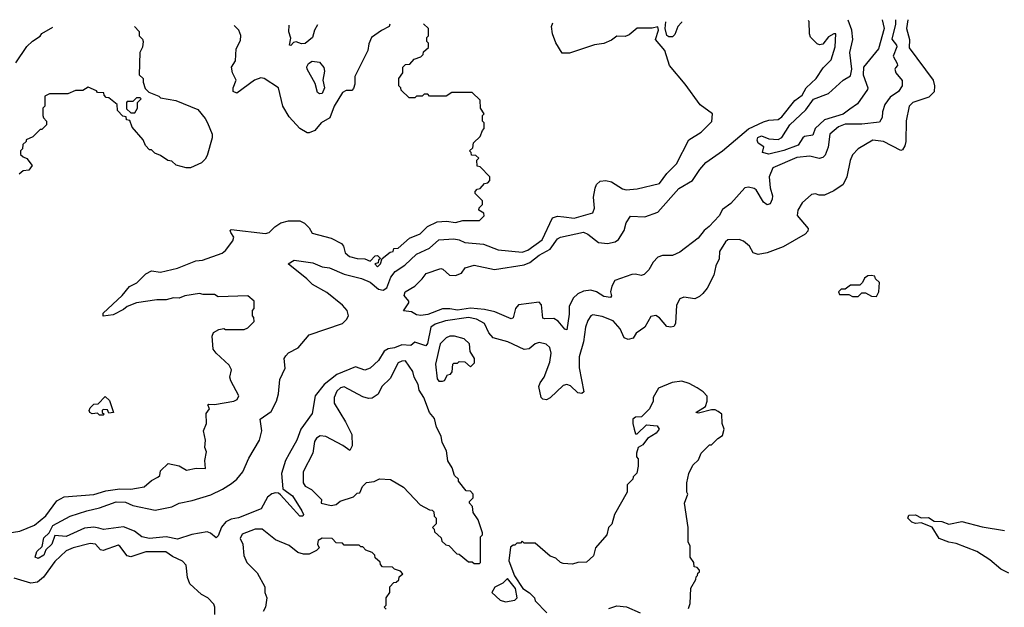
# Model space of a CAD drawing. Extents: x 2210602 to 2357277, y 510288 to 673808.
# Tile 443 of 464: x 2318395 to 2323704, y 666644 to 669812. Entities that reach past the tile are written whole.
import ezdxf

# ---------------------------------------------------------------- set-up
doc = ezdxf.new("R2010")
doc.units = 0

msp = doc.modelspace()

# ---------------------------------------------------------------- linework, layer by layer
at = {"layer": '0CON05XD'}
for points in [[(2318375, 669580), (2318433.6, 669666.4), (2318463.6, 669696.4), (2318505, 669722.5), (2318515, 669737.5), (2318573.5, 669771.2)], [(2319014.7, 669775.1), (2319038.3, 669748.3), (2319040, 669725), (2319057, 669707), (2319060, 669695), (2319057, 669663), (2319042.5, 669635), (2319040, 669515), (2319060, 669495), (2319060, 669475), (2319071.7, 669441.7), (2319091.7, 669421.7), (2319145, 669400), (2319155, 669390), (2319237, 669377), (2319355, 669327.5), (2319395, 669280), (2319407.5, 669255), (2319432.5, 669195), (2319432.5, 669175), (2319405, 669080), (2319395, 669060), (2319375, 669040), (2319315, 669012.5), (2319293, 669013), (2319238.3, 669028.3), (2319215, 669050), (2319193, 669053), (2319155, 669080), (2319123, 669093), (2319105, 669110), (2319095, 669110), (2319073, 669133), (2319060, 669165), (2319001.7, 669231.7), (2318988.3, 669268.3), (2318971.7, 669271.7), (2318968.3, 669288.3), (2318951.7, 669291.7), (2318921.7, 669321.7), (2318920, 669355), (2318875, 669390), (2318861.7, 669391.7), (2318850, 669405), (2318848.3, 669418.3), (2318815, 669420), (2318808.3, 669428.3), (2318765, 669447.5), (2318735, 669430), (2318695, 669430), (2318655, 669412.5), (2318555, 669412.5), (2318530.7, 669399.3), (2318530, 669345), (2318520, 669335), (2318520, 669295), (2318523, 669283), (2318540, 669265), (2318540, 669245), (2318515, 669220), (2318505, 669220), (2318465, 669180), (2318430, 669165), (2318430, 669155), (2318411.7, 669138.3), (2318410, 669115), (2318400, 669105), (2318400, 669085), (2318413.3, 669073.3), (2318433, 669063), (2318462.5, 669025), (2318445, 669000), (2318413, 668997), (2318391.7, 668978.3)], [(2323184, 669811.7), (2323176.5, 669765), (2323191.8, 669705), (2323190.8, 669660.8), (2323320, 669485), (2323327.1, 669455), (2323325, 669422.5), (2323296.7, 669395), (2323210, 669365), (2323190, 669345), (2323174.3, 669265.7), (2323172, 669155), (2323167.7, 669132.3), (2323155, 669110), (2323145, 669107.5), (2323052.5, 669155), (2322995, 669162.5), (2322916.2, 669115), (2322885, 669083.3), (2322873, 669053), (2322854, 668965), (2322835, 668923.8), (2322785, 668890), (2322735, 668866.7), (2322706.4, 668866.4), (2322685, 668873.3), (2322665, 668870), (2322613.8, 668825), (2322591.2, 668785), (2322586.4, 668756.4), (2322645.8, 668685.8), (2322645, 668672.5), (2322630, 668655), (2322511.9, 668588.1), (2322424.5, 668555.5), (2322376, 668546), (2322350, 668555), (2322330.5, 668590.5), (2322297.7, 668617.7), (2322273.9, 668626.1), (2322212.5, 668625), (2322200, 668615), (2322168.3, 668561.7), (2322166.4, 668523.6), (2322147.5, 668485), (2322137.5, 668435), (2322102.5, 668365), (2322078.6, 668335), (2322060.9, 668319.1), (2322035, 668307.8), (2321975, 668315.8), (2321953.6, 668306.4), (2321937, 668273), (2321930.6, 668175), (2321921.2, 668158.8), (2321905, 668154.2), (2321885, 668157.5), (2321844.3, 668205), (2321825, 668216.5), (2321797.5, 668212.5), (2321765.4, 668154.6), (2321718.8, 668121.2), (2321703.3, 668095), (2321675, 668088), (2321655, 668096.7), (2321633.3, 668145), (2321595, 668189.2), (2321535, 668212.2), (2321485, 668220.8), (2321475, 668216), (2321458.8, 668191.2), (2321446.5, 668155), (2321434.6, 668075), (2321411.9, 667995), (2321411.1, 667935), (2321436.2, 667805), (2321425, 667796.2), (2321405, 667800), (2321365, 667838.8), (2321345, 667846.2), (2321325, 667840), (2321255, 667773.8), (2321235, 667762), (2321216, 667766), (2321206, 667776), (2321194.2, 667835), (2321200.6, 667855), (2321222.5, 667885), (2321253.4, 667966.6), (2321260, 668015), (2321254.2, 668045), (2321233.6, 668063.6), (2321195, 668071.4), (2321175, 668064.2), (2321141.7, 668038.3), (2321115, 668034.4), (2321026.7, 668075), (2320947, 668097), (2320924, 668124), (2320900.6, 668175), (2320857.4, 668197.4), (2320815, 668205.8), (2320691.1, 668188.9), (2320635, 668170), (2320611.1, 668155), (2320593.4, 668066.6), (2320585, 668052.9), (2320526, 668074), (2320504.1, 668055.9), (2320455, 668058.5), (2320415, 668042.9), (2320382.1, 668037.9), (2320360, 668025), (2320330, 667975), (2320285, 667932.9), (2320255, 667923.1), (2320205, 667940.5), (2320105, 667899.3), (2320036, 667845), (2319988.9, 667785), (2319971.2, 667688.8), (2319911.5, 667605), (2319890, 667545), (2319848.1, 667471.9), (2319828.5, 667435), (2319805.7, 667365.7), (2319813.1, 667283.1), (2319865.2, 667245.2), (2319916, 667165), (2319925.4, 667145), (2319921.2, 667135), (2319905, 667135.6), (2319800.9, 667250.9), (2319789.7, 667259.7), (2319775, 667261.1), (2319755, 667255.5), (2319731.7, 667238.3), (2319697.5, 667175), (2319575, 667126.2), (2319535, 667120), (2319506.9, 667105), (2319483, 667077), (2319465, 667028.8), (2319455, 667019.2), (2319423.8, 667043.8), (2319405, 667050.5), (2319322.6, 667037.4), (2319245, 667011.8), (2319185, 667023.8), (2319095, 667015.5), (2319053.4, 667023.4), (2319013.8, 667055), (2318955, 667077.3), (2318846.4, 667063.6), (2318821.4, 667071.4), (2318795, 667076.4), (2318745, 667071.8), (2318645, 667025.5), (2318585, 667031.4), (2318567.8, 666985), (2318536, 666955), (2318525.4, 666925), (2318495, 666906.9), (2318478, 666915), (2318488.1, 666945), (2318517, 666973), (2318525, 667018), (2318554, 667046), (2318574.3, 667085), (2318667.5, 667135), (2318756.7, 667165), (2318825, 667180.9), (2318915, 667213.6), (2318965, 667211.5), (2319005, 667192.5), (2319125, 667167.5), (2319215, 667186.7), (2319255, 667205.5), (2319325, 667220), (2319425, 667251.5), (2319488.8, 667281.2), (2319537.6, 667312.4), (2319565, 667334.3), (2319598.1, 667375), (2319630.9, 667449.1), (2319688.4, 667545), (2319701.3, 667595), (2319692.2, 667657.8), (2319750.3, 667699.7), (2319780, 667755), (2319791.1, 667795), (2319797.7, 667872.3), (2319825.9, 667934.1), (2319821.2, 667985), (2319829.5, 668000.5), (2319844.5, 668015.5), (2319896.2, 668043.8), (2319955, 668113.8), (2320135, 668174.7), (2320157.3, 668195), (2320167.9, 668215), (2320160.5, 668245), (2320135, 668273.3), (2320051.7, 668341.7), (2319973.9, 668383.9), (2319944, 668415), (2319842.5, 668495), (2319874.4, 668515.6), (2319975, 668500.5), (2320025, 668478.9), (2320065, 668473.8), (2320145, 668440), (2320237.4, 668417.4), (2320285, 668396.7), (2320329.4, 668359.4), (2320355, 668353.1), (2320375, 668366.9), (2320396.3, 668423.7), (2320419.2, 668455), (2320471.8, 668488.2), (2320535, 668547.1), (2320605, 668580), (2320655, 668624.3), (2320735, 668631.4), (2320765, 668625.6), (2320795, 668611.1), (2320895, 668602.1), (2320975, 668571.5), (2321105, 668557.9), (2321135, 668569.6), (2321212.7, 668625), (2321267.1, 668742.9), (2321295, 668752.1), (2321328.9, 668748.9), (2321385, 668741.5), (2321485, 668771.2), (2321494.3, 668795), (2321488.9, 668855), (2321497, 668903), (2321505, 668923.3), (2321525, 668942), (2321555, 668944.3), (2321585, 668937.8), (2321645, 668899.4), (2321665, 668894.5), (2321725, 668900.9), (2321845, 668928.8), (2321885, 668983.3), (2321936.7, 669035), (2322002.5, 669165), (2322070, 669205), (2322127, 669263), (2322130, 669305), (2322063.6, 669353.6), (2321983.3, 669465), (2321898.6, 669565), (2321874, 669646), (2321822.2, 669705), (2321840, 669755), (2321835, 669772.9), (2321805, 669766.4), (2321724.1, 669765.9), (2321680.7, 669729.3), (2321659.3, 669720.7), (2321615, 669722.5), (2321585, 669700.8), (2321545, 669684.2), (2321495, 669676.2), (2321359.3, 669630.7), (2321320.7, 669630.7), (2321285, 669687.5), (2321267.5, 669735), (2321262.5, 669775), (2321270, 669794.9)], [(2318899.2, 668220.8), (2318845, 668213.3), (2318845, 668230), (2318947.5, 668325), (2318986.7, 668373.3), (2319026.4, 668393.6), (2319075, 668442.5), (2319105, 668457.5), (2319155, 668450.8), (2319245, 668472.9), (2319345, 668511.2), (2319380, 668515), (2319485.9, 668554.1), (2319505, 668567.5), (2319545, 668620), (2319549.3, 668639.3), (2319533.3, 668665), (2319530, 668675), (2319535, 668680), (2319720.7, 668659.3), (2319740, 668665), (2319770, 668695), (2319803, 668717), (2319845, 668727.5), (2319905, 668727.5), (2319930, 668715), (2319955, 668690), (2319971.7, 668661.7), (2320075, 668633.3), (2320130, 668605), (2320141.7, 668591.7), (2320150, 668555), (2320172.5, 668535), (2320215, 668524.2), (2320255, 668523.3), (2320285, 668510), (2320311.7, 668538.3), (2320325, 668540), (2320340, 668525), (2320330, 668515), (2320328.3, 668501.7), (2320310, 668495), (2320325, 668480), (2320340, 668495), (2320350, 668525), (2320391.7, 668558.3), (2320408.3, 668561.7), (2320411.7, 668578.3), (2320435, 668580), (2320496.2, 668633.8), (2320555, 668657.5), (2320593.3, 668696.7), (2320645, 668722), (2320696, 668726), (2320745, 668718.8), (2320785, 668730), (2320875, 668730), (2320900, 668755), (2320898.3, 668768.3), (2320870, 668785), (2320871.7, 668798.3), (2320890, 668815), (2320890, 668835), (2320850, 668875), (2320850, 668885), (2320861.7, 668898.3), (2320878.3, 668901.7), (2320901.7, 668928.3), (2320918.3, 668931.7), (2320930, 668945), (2320930, 668965), (2320878.3, 669018.3), (2320861.7, 669021.7), (2320860, 669055), (2320870, 669065), (2320855, 669080), (2320831.7, 669081.7), (2320830, 669095), (2320820, 669105), (2320838.3, 669121.7), (2320841.7, 669148.3), (2320878.3, 669181.7), (2320890, 669215), (2320900, 669225), (2320900, 669255), (2320890, 669265), (2320890, 669295), (2320900, 669305), (2320880, 669335), (2320878.3, 669378.3), (2320835, 669420), (2320725, 669420), (2320695, 669400), (2320605, 669400), (2320595, 669410), (2320575, 669410), (2320565, 669400), (2320535, 669400), (2320525, 669390), (2320495, 669390), (2320451.7, 669431.7), (2320450, 669445), (2320440, 669455), (2320440, 669495), (2320460, 669525), (2320460, 669555), (2320475, 669570), (2320498.3, 669571.7), (2320521.7, 669598.3), (2320558.3, 669611.7), (2320570, 669625), (2320571.7, 669638.3), (2320598.3, 669661.7), (2320600, 669685), (2320590, 669695), (2320590, 669715), (2320600, 669725), (2320600, 669765), (2320571.8, 669788.8)], [(2320388, 669787.2), (2320390, 669785), (2320387.5, 669775), (2320345, 669753.3), (2320292.5, 669715), (2320278.3, 669681.7), (2320272.5, 669645), (2320202.5, 669505), (2320202.5, 669465), (2320195, 669440), (2320185, 669430), (2320155, 669430), (2320135, 669420), (2320090.8, 669345), (2320067.9, 669282.1), (2320021.2, 669255), (2319986.1, 669213.9), (2319955, 669202.5), (2319945, 669202.5), (2319906.1, 669226.1), (2319848.3, 669288.3), (2319813.3, 669345), (2319790, 669445), (2319713.3, 669495), (2319695, 669498.1), (2319661.2, 669485), (2319565, 669416.2), (2319546.7, 669425), (2319546.2, 669445), (2319562.5, 669485), (2319542.5, 669525), (2319537.5, 669555), (2319559.3, 669590.7), (2319562.5, 669655), (2319585, 669700), (2319586.4, 669726.4), (2319576.1, 669756.1), (2319555, 669777.5), (2319551.7, 669779.8)], [(2320000.1, 669783.7), (2319984.2, 669755.8), (2319972.9, 669715), (2319935, 669684.3), (2319915, 669682.5), (2319885, 669692.5), (2319871.7, 669688.3), (2319856.7, 669673.3), (2319850, 669675), (2319857.5, 669712.5), (2319846.4, 669746.4), (2319848.5, 669782.4)], [(2323116.9, 669811.1), (2323116.9, 669786.9), (2323097.5, 669707.5), (2323122.9, 669675), (2323124.4, 669665), (2323104.6, 669615.4), (2323126.9, 669575), (2323127.5, 669565), (2323117.5, 669552.5), (2323113.5, 669545), (2323119.2, 669525), (2323153.6, 669483.6), (2323152.4, 669455), (2323133.9, 669425), (2323088.9, 669395), (2323060, 669355), (2323046.7, 669315), (2323045.4, 669284.6), (2323030, 669260), (2322935, 669247.8), (2322845, 669248.6), (2322810, 669235), (2322763.3, 669195), (2322753.3, 669125), (2322737.6, 669082.4), (2322725, 669068.6), (2322705, 669063.3), (2322655, 669075.3), (2322585, 669069.2), (2322455, 669012.5), (2322435.6, 668965), (2322440.8, 668905), (2322453, 668863), (2322452.9, 668845), (2322441.4, 668818.6), (2322425, 668814.4), (2322405, 668828.1), (2322365, 668894.3), (2322355, 668901.1), (2322325, 668908.8), (2322305, 668904.6), (2322228.6, 668821.4), (2322185, 668788.6), (2322165.8, 668754.2), (2322112.6, 668697.4), (2322085.6, 668675), (2322053.3, 668635), (2321955, 668557.8), (2321915, 668541.4), (2321861.4, 668541.4), (2321835, 668531.4), (2321810, 668505), (2321787.1, 668462.9), (2321761.1, 668438.9), (2321745, 668433.1), (2321715, 668440.6), (2321695, 668438.9), (2321604.6, 668405.4), (2321588, 668375), (2321581.2, 668345), (2321586.1, 668323.9), (2321580, 668315), (2321545, 668318.8), (2321504.7, 668344.7), (2321475, 668353.2), (2321435, 668348.7), (2321405, 668334.6), (2321379.9, 668310.1), (2321357.3, 668265), (2321358.1, 668225), (2321345, 668140), (2321335, 668143.3), (2321297.4, 668187.4), (2321275, 668200.8), (2321225, 668198.8), (2321215, 668203.3), (2321207.5, 668275), (2321195, 668290), (2321085, 668274.2), (2321068.6, 668255), (2321056, 668204), (2321045, 668198.8), (2320957.6, 668237.6), (2320900.4, 668249.6), (2320826, 668256), (2320755, 668245.4), (2320715, 668253.6), (2320675, 668253.2), (2320595, 668223.2), (2320557.1, 668217.1), (2320535, 668221.4), (2320507.5, 668237.5), (2320465, 668243.3), (2320493.8, 668285), (2320493.3, 668295), (2320467.5, 668325), (2320473.3, 668345), (2320525, 668376.2), (2320565.7, 668414.3), (2320585.9, 668444.1), (2320665, 668470), (2320676.8, 668466.8), (2320712.5, 668435), (2320745, 668433.1), (2320776.2, 668445), (2320796.4, 668473.6), (2320845, 668488.8), (2320955.6, 668465.6), (2321115, 668490.7), (2321145, 668502.3), (2321195, 668543.1), (2321255.8, 668574.2), (2321295, 668630), (2321310.2, 668639.8), (2321435, 668666.9), (2321458.6, 668655), (2321515, 668611.5), (2321565, 668606.1), (2321605.3, 668614.7), (2321622.8, 668627.2), (2321654, 668675), (2321664.1, 668715.9), (2321687.5, 668752.5), (2321765, 668749.2), (2321835, 668774.4), (2321948.4, 668901.6), (2322021.8, 668945), (2322061.2, 669005), (2322095, 669042.1), (2322185, 669104.7), (2322325, 669223.3), (2322405, 669261.3), (2322435, 669270.4), (2322485, 669273.6), (2322505, 669287.8), (2322574.7, 669375.3), (2322613.3, 669405), (2322636, 669444), (2322690, 669495), (2322727.7, 669552.3), (2322770.8, 669595), (2322791.2, 669665), (2322795.7, 669735.7), (2322785, 669736.2), (2322755, 669718.8), (2322725, 669680), (2322707, 669677), (2322695, 669682.5), (2322658.3, 669718.3), (2322652.5, 669735), (2322651.7, 669801.7), (2322646.3, 669807)], [(2321963.7, 669801), (2321962.7, 669797.3), (2321943.6, 669775), (2321927.7, 669732.3), (2321915, 669719.2), (2321895, 669718.9), (2321885, 669726.5), (2321875.5, 669765), (2321878.3, 669800.3)], [(2323045.5, 669810.5), (2323056.4, 669765), (2323026.2, 669655), (2322943.9, 669555), (2322943.5, 669515), (2322968.8, 669445), (2322966.7, 669435), (2322911.7, 669358.3), (2322870.8, 669329.2), (2322835, 669302.2), (2322735, 669271.2), (2322684.5, 669225.5), (2322670.5, 669189.5), (2322627.3, 669182.7), (2322616.7, 669175), (2322592.5, 669135), (2322515, 669105.8), (2322435, 669086.2), (2322400, 669095), (2322407, 669127), (2322376.7, 669146.7), (2322372, 669162), (2322375, 669176), (2322395, 669185.6), (2322435, 669168.8), (2322483.6, 669166.4), (2322504.1, 669175.9), (2322546.7, 669245), (2322634.5, 669325.5), (2322675, 669384), (2322755.3, 669414.7), (2322834.5, 669485), (2322875, 669508.8), (2322881.5, 669545), (2322871.3, 669635), (2322887.3, 669705), (2322880.9, 669755), (2322862.7, 669808.9)], [(2320011.7, 669411.7), (2320000, 669420), (2319987.9, 669467.9), (2319944.2, 669545), (2319943, 669557), (2319952, 669575), (2319971.5, 669588.5), (2320012.1, 669582.1), (2320035, 669553.8), (2320038.1, 669535), (2320030, 669485), (2320038.6, 669445), (2320025, 669413.8), (2320011.7, 669411.7)], [(2319015, 669310), (2319030, 669335), (2319030, 669365), (2319050, 669385), (2319045, 669390), (2319025, 669390), (2319005, 669370), (2318975, 669370), (2318970, 669365), (2318971.7, 669331.7), (2318995, 669310), (2319015, 669310)], [(2323015, 668320), (2323027.5, 668345), (2323030, 668395), (2323010, 668415), (2323005, 668430), (2322985, 668432.5), (2322968.3, 668431.7), (2322950.7, 668419.3), (2322940, 668395), (2322925, 668380), (2322875, 668380), (2322845, 668360), (2322825, 668360), (2322810, 668345), (2322815, 668330), (2322865, 668330), (2322885, 668320), (2322915, 668320), (2322935, 668340), (2322955, 668340), (2322988.3, 668321.7), (2323015, 668320)], [(2318315, 667041.8), (2318395, 667055.6), (2318475, 667086.9), (2318535, 667137.8), (2318595, 667218.6), (2318635, 667240), (2318795, 667252.1), (2318858.5, 667271.5), (2318935, 667283.6), (2318995, 667280.8), (2319024.2, 667285.8), (2319066.2, 667293.8), (2319105, 667327.5), (2319140, 667345), (2319150, 667355), (2319155, 667380), (2319195, 667420), (2319255, 667406.7), (2319295, 667383.3), (2319346.4, 667393.6), (2319397.5, 667392.5), (2319393.3, 667435), (2319403, 667483), (2319393.3, 667505), (2319396.2, 667545), (2319386.7, 667595), (2319402.5, 667635), (2319400.7, 667689.3), (2319417.5, 667715), (2319410, 667735), (2319415, 667740), (2319445, 667737.5), (2319550, 667755), (2319567.5, 667765), (2319576.7, 667785), (2319532.5, 667865), (2319527.5, 667885), (2319536.7, 667925), (2319525, 667950), (2319453.6, 668013.6), (2319437.5, 668035), (2319432.5, 668105), (2319440, 668125), (2319468.3, 668141.7), (2319495, 668147.5), (2319505, 668142.5), (2319605, 668142.5), (2319625, 668150), (2319660, 668185), (2319657, 668207), (2319650, 668215), (2319650, 668245), (2319660, 668255), (2319660, 668295), (2319625, 668322.5), (2319465, 668317.5), (2319445, 668330), (2319385, 668330), (2319365, 668336.7), (2319285, 668322.5), (2319255, 668310), (2319225, 668312.5), (2319185, 668302.5), (2319135, 668302.5), (2319025, 668286.2), (2318975, 668266.2), (2318955, 668248.8), (2318899.2, 668220.8)], [(2320675, 667862.5), (2320685, 667867.5), (2320701.7, 667898.3), (2320718.3, 667901.7), (2320727, 667913), (2320730, 667955), (2320735, 667960), (2320755, 667960), (2320765, 667970), (2320795, 667967.5), (2320825, 667940), (2320847, 667963), (2320847.5, 667985), (2320823.6, 668023.6), (2320820, 668065), (2320790.7, 668090.7), (2320740, 668105), (2320713.9, 668106.1), (2320695, 668096.7), (2320661.2, 668065), (2320636.7, 667955), (2320646.7, 667875), (2320655, 667863.3), (2320675, 667862.5)], [(2320875, 666880), (2320880, 666885), (2320880, 667025), (2320890, 667035), (2320890, 667045), (2320867.5, 667115), (2320840, 667155), (2320837, 667187), (2320820, 667205), (2320820, 667215), (2320840, 667235), (2320840, 667255), (2320825, 667270), (2320801.7, 667271.7), (2320760, 667325), (2320760, 667335), (2320740, 667355), (2320727, 667397), (2320703, 667433), (2320697, 667487), (2320673, 667533), (2320667, 667567), (2320642.5, 667615), (2320631.7, 667661.7), (2320603.8, 667695), (2320573.8, 667775), (2320548.8, 667815), (2320544, 667845), (2320521.2, 667885), (2320514, 667915), (2320475, 667973.3), (2320455, 667972), (2320435, 667962), (2320391.7, 667878.3), (2320348, 667835), (2320327.5, 667792.5), (2320295, 667771.2), (2320275, 667770), (2320245, 667779.2), (2320145, 667832), (2320125, 667827.5), (2320105, 667810), (2320090, 667775), (2320090, 667745), (2320152.5, 667645), (2320186.4, 667576.4), (2320187.5, 667515), (2320175, 667490), (2320137, 667517), (2320045, 667565.8), (2320015, 667568.8), (2319995, 667556.2), (2319985, 667537.5), (2319976.2, 667475), (2319924.2, 667375), (2319924, 667315), (2319935, 667296.7), (2319969.1, 667279.1), (2320022.5, 667225), (2320020, 667205), (2320075, 667193.3), (2320101.7, 667198.3), (2320123, 667217), (2320195, 667240), (2320215, 667260), (2320228.3, 667261.7), (2320242.5, 667295), (2320265, 667317.5), (2320307, 667323), (2320335, 667337.5), (2320395, 667332.5), (2320465, 667292.5), (2320555, 667197.5), (2320605, 667170), (2320618.3, 667168.3), (2320628.3, 667158.3), (2320630, 667135), (2320640, 667125), (2320640, 667095), (2320620, 667075), (2320630, 667065), (2320631.7, 667051.7), (2320668.3, 667018.3), (2320671.7, 667001.7), (2320691.7, 666981.7), (2320708.3, 666978.3), (2320751.7, 666931.7), (2320765, 666930), (2320815, 666890), (2320835, 666890), (2320845, 666880), (2320875, 666880)], [(2322001.7, 666638.3), (2322010, 666665), (2322013, 666747), (2322040, 666795), (2322041.7, 666808.3), (2322050, 666815), (2322051.7, 666828.3), (2322060, 666835), (2322060, 666845), (2322048.3, 666858.3), (2322031.7, 666861.7), (2322030, 666885), (2322010, 666915), (2322010, 666975), (2322000, 666995), (2322000, 667075), (2321980, 667205), (2321997.5, 667255), (2321992.5, 667265), (2321992.5, 667315), (2322002.5, 667365), (2322025, 667410), (2322055, 667440), (2322070, 667475), (2322115, 667520), (2322125, 667520), (2322160, 667555), (2322185, 667570), (2322192.5, 667605), (2322182.5, 667635), (2322180, 667685), (2322160.7, 667700.7), (2322145, 667708.8), (2322125, 667708.8), (2322055, 667690), (2322040, 667695), (2322093, 667727), (2322102.5, 667755), (2322101.7, 667781.7), (2322080, 667805), (2322047, 667827), (2322005, 667850), (2321965, 667862.5), (2321913, 667857), (2321840, 667825), (2321810, 667775), (2321810, 667755), (2321790, 667715), (2321748.3, 667671.7), (2321715, 667670), (2321701.7, 667658.3), (2321700, 667635), (2321707.5, 667605), (2321715, 667580), (2321725, 667580), (2321775, 667627.5), (2321831.7, 667621.7), (2321842.5, 667605), (2321826.1, 667583.9), (2321780, 667555), (2321755, 667520), (2321730, 667505), (2321720, 667475), (2321720, 667455), (2321730, 667445), (2321730, 667405), (2321721.7, 667368.3), (2321703, 667347), (2321700, 667335), (2321670, 667305), (2321670, 667265), (2321602.5, 667145), (2321587, 667093), (2321570, 667075), (2321560, 667035), (2321500, 666965), (2321488.3, 666921.7), (2321451.7, 666888.3), (2321405, 666886.7), (2321375, 666877.5), (2321325, 666880), (2321310, 666885), (2321285, 666910), (2321255, 666920), (2321175, 666990), (2321115, 666990), (2321105, 667000), (2321095, 666990), (2321075, 666990), (2321065, 666980), (2321055, 666980), (2321041.7, 666968.3), (2321032.5, 666895), (2321063.3, 666813.3), (2321107.5, 666745), (2321143, 666723), (2321170, 666695), (2321175, 666680), (2321237.5, 666615)], [(2318845, 667680), (2318825, 667680), (2318815, 667690), (2318785, 667687.5), (2318772.5, 667695), (2318770, 667705), (2318775, 667720), (2318795, 667740), (2318818.3, 667741.7), (2318855, 667780), (2318878.3, 667758.3), (2318900, 667695), (2318875, 667690), (2318868.3, 667708.3), (2318845, 667710), (2318840, 667705), (2318840, 667695), (2318850, 667685), (2318845, 667680)], [(2323728.3, 666828.3), (2323685, 666850.8), (2323625, 666900.6), (2323555, 666945.5), (2323445, 666988.1), (2323403.8, 666995), (2323352.5, 667015), (2323315, 667076), (2323255, 667099.2), (2323225, 667095.5), (2323205, 667102.9), (2323184, 667125), (2323189.3, 667140.7), (2323225, 667142.5), (2323255, 667126), (2323295, 667129.2), (2323325, 667108), (2323367.1, 667107.1), (2323405, 667093.3), (2323475, 667106), (2323585, 667077.5), (2323705, 667057.5)], [(2320370, 666635), (2320360, 666645), (2320370, 666655), (2320370, 666695), (2320390, 666725), (2320390, 666755), (2320411.7, 666778.3), (2320425, 666780), (2320438.3, 666791.7), (2320441.7, 666808.3), (2320460, 666825), (2320448.3, 666838.3), (2320415, 666850), (2320405, 666860), (2320351.7, 666861.7), (2320340, 666875), (2320338.3, 666888.3), (2320311.7, 666911.7), (2320310, 666925), (2320295, 666940), (2320261.7, 666951.7), (2320245, 666970), (2320235, 666970), (2320225, 666980), (2320145, 666980), (2320135, 666990), (2320101.7, 666991.7), (2320080, 667015), (2320025, 667016.2), (2320003.8, 667005), (2320000, 666985), (2320010, 666965), (2319995, 666950), (2319955, 666930), (2319925, 666930), (2319895, 666940), (2319847, 666977), (2319775, 667007.5), (2319702.5, 667065), (2319665, 667065.7), (2319595, 667038.8), (2319583.8, 667015), (2319597.5, 666985), (2319603.6, 666923.6), (2319620, 666885), (2319675, 666830), (2319717.5, 666755), (2319717.5, 666725), (2319727.5, 666695), (2319720, 666645), (2319708.3, 666621.7)], [(2319447.5, 666605), (2319447.5, 666645), (2319441.7, 666661.7), (2319410, 666695), (2319375, 666712.5), (2319311.7, 666771.7), (2319300, 666805), (2319291.7, 666871.7), (2319273, 666893), (2319218.7, 666918.7), (2319183.2, 666943.2), (2319075, 666942.5), (2318995, 666916.2), (2318975, 666921.2), (2318935, 666973.8), (2318925, 666979.2), (2318845, 666950.8), (2318831.2, 666955), (2318804.4, 666984.4), (2318775, 666988.9), (2318683.3, 666965), (2318645, 666948.1), (2318585, 666890.8), (2318522.4, 666807.6), (2318490.7, 666779.3), (2318455, 666774.4), (2318365, 666802)], [(2321015, 666673.8), (2321065, 666683.3), (2321076.7, 666695), (2321067.5, 666745), (2321025, 666800), (2321000, 666775), (2320957, 666753), (2320940, 666725), (2320985, 666682.5), (2321015, 666673.8)], [(2321571.7, 666638.3), (2321615, 666652.5), (2321666.4, 666646.4), (2321740, 666615)]]:
    msp.add_lwpolyline(points, dxfattribs=at)

doc.saveas('drawing.dxf')
